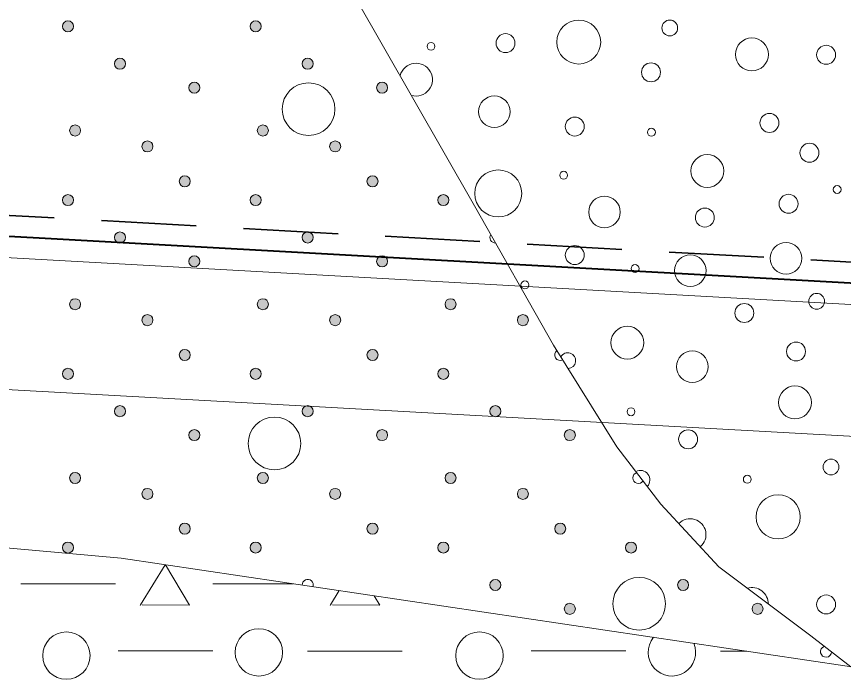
# Model space of a CAD drawing. Extents: x 640104 to 640970, y 6442278 to 6442689.
# Drawn here: x 640474.05 to 640505.48, y 6442337.13 to 6442362.34 of the extents above; entities that cross this region are included whole.
import ezdxf

# ---------------------------------------------------------------- set-up
doc = ezdxf.new("R2010")
doc.units = 0
doc.header["$LTSCALE"] = 1.2
doc.linetypes.add('MEDIUM_DASHED', pattern=[4.5, 3, -1.5])
for name, color, linetype, lineweight in [('31', 7, 'Continuous', 13), ('34', 7, 'Continuous', 25), ('35', 7, 'Continuous', 35), ('41', 7, 'Continuous', 13), ('44', 7, 'Continuous', 13), ('46', 7, 'Continuous', 13), ('47', 7, 'Continuous', 13)]:
    doc.layers.add(name, color=color, linetype=linetype, lineweight=lineweight)

msp = doc.modelspace()

# ---------------------------------------------------------------- hatches: boundary and pattern name
at = {"layer": '44'}
for points in [[(640476.217, 6442361.963, 1), (640475.797, 6442361.963, 1)], [(640483.35, 6442361.963, 1), (640482.93, 6442361.963, 1)], [(640478.195, 6442360.544, 1), (640477.775, 6442360.544, 1)], [(640485.328, 6442360.544, 1), (640484.908, 6442360.544, 1)], [(640481.022, 6442359.636, 1), (640480.602, 6442359.636, 1)], [(640488.155, 6442359.636, 1), (640487.735, 6442359.636, 1)], [(640476.491, 6442358.01, 1), (640476.071, 6442358.01, 1)], [(640483.624, 6442358.01, 1), (640483.204, 6442358.01, 1)], [(640479.239, 6442357.405, 1), (640478.819, 6442357.405, 1)], [(640486.372, 6442357.405, 1), (640485.952, 6442357.405, 1)], [(640480.658, 6442356.083, 1), (640480.238, 6442356.083, 1)], [(640487.791, 6442356.083, 1), (640487.371, 6442356.083, 1)], [(640476.217, 6442355.367, 1), (640475.797, 6442355.367, 1)], [(640483.35, 6442355.367, 1), (640482.93, 6442355.367, 1)], [(640490.483, 6442355.367, 1), (640490.063, 6442355.367, 1)], [(640478.195, 6442353.948, 1), (640477.775, 6442353.948, 1)], [(640485.328, 6442353.948, 1), (640484.908, 6442353.948, 1)], [(640481.022, 6442353.04, 1), (640480.602, 6442353.04, 1)], [(640488.155, 6442353.04, 1), (640487.735, 6442353.04, 1)], [(640476.491, 6442351.414, 1), (640476.071, 6442351.414, 1)], [(640483.624, 6442351.414, 1), (640483.204, 6442351.414, 1)], [(640490.757, 6442351.414, 1), (640490.337, 6442351.414, 1)], [(640479.239, 6442350.809, 1), (640478.819, 6442350.809, 1)], [(640486.372, 6442350.809, 1), (640485.952, 6442350.809, 1)], [(640493.505, 6442350.809, 1), (640493.085, 6442350.809, 1)], [(640480.658, 6442349.487, 1), (640480.238, 6442349.487, 1)], [(640487.791, 6442349.487, 1), (640487.371, 6442349.487, 1)], [(640476.217, 6442348.771, 1), (640475.797, 6442348.771, 1)], [(640483.35, 6442348.771, 1), (640482.93, 6442348.771, 1)], [(640490.483, 6442348.771, 1), (640490.063, 6442348.771, 1)], [(640478.195, 6442347.352, 1), (640477.775, 6442347.352, 1)], [(640485.328, 6442347.352, 1), (640484.908, 6442347.352, 1)], [(640492.461, 6442347.352, 1), (640492.041, 6442347.352, 1)], [(640481.022, 6442346.444, 1), (640480.602, 6442346.444, 1)], [(640488.155, 6442346.444, 1), (640487.735, 6442346.444, 1)], [(640495.288, 6442346.444, 1), (640494.868, 6442346.444, 1)], [(640476.491, 6442344.818, 1), (640476.071, 6442344.818, 1)], [(640483.624, 6442344.818, 1), (640483.204, 6442344.818, 1)], [(640490.757, 6442344.818, 1), (640490.337, 6442344.818, 1)], [(640479.239, 6442344.213, 1), (640478.819, 6442344.213, 1)], [(640486.372, 6442344.213, 1), (640485.952, 6442344.213, 1)], [(640493.505, 6442344.213, 1), (640493.085, 6442344.213, 1)], [(640480.658, 6442342.891, 1), (640480.238, 6442342.891, 1)], [(640487.791, 6442342.891, 1), (640487.371, 6442342.891, 1)], [(640494.924, 6442342.891, 1), (640494.504, 6442342.891, 1)], [(640476.217, 6442342.175, 1), (640475.797, 6442342.175, 1)], [(640483.35, 6442342.175, 1), (640482.93, 6442342.175, 1)], [(640490.483, 6442342.175, 1), (640490.063, 6442342.175, 1)], [(640497.616, 6442342.175, 1), (640497.196, 6442342.175, 1)], [(640492.461, 6442340.756, 1), (640492.041, 6442340.756, 1)], [(640499.594, 6442340.756, 1), (640499.174, 6442340.756, 1)], [(640495.288, 6442339.848, 1), (640494.868, 6442339.848, 1)], [(640502.421, 6442339.848, 1), (640502.001, 6442339.848, 1)]]:
    msp.add_hatch(color=256, dxfattribs=at).paths.add_polyline_path(points)

# ---------------------------------------------------------------- linework, layer by layer
at = {"layer": '31'}
for points in [[(640483.84, 6442368.12), (640485.75, 6442365.14), (640491.46, 6442355.15), (640494.46, 6442349.86), (640496.87, 6442346), (640498.54, 6442343.82), (640500.74, 6442341.44), (640504.23, 6442338.82), (640505.75, 6442337.65)], [(640439.11, 6442345.27), (640478.03, 6442341.77), (640519.41, 6442335.62), (640522.08, 6442334.37), (640526.64, 6442332.09), (640531.32, 6442330.03), (640534.6, 6442328.48), (640541.55, 6442325.47), (640548.17, 6442322.58), (640554.18, 6442319.85), (640558.96, 6442315.48), (640562.8, 6442311.27)]]:
    msp.add_lwpolyline(points, dxfattribs=at)
at = {"layer": '34', "lineweight": 13}
msp.add_lwpolyline([(640577.98, 6442339.23), (640519.43, 6442345.64), (640414.37, 6442351.46), (640348.88, 6442353.33)], dxfattribs=at)
at = {"layer": '35', "linetype": 'MEDIUM_DASHED'}
msp.add_lwpolyline([(640518.62, 6442352.3), (640414.65, 6442358.06), (640295.64, 6442361.35)], dxfattribs=at)
at = {"layer": '35', "lineweight": 40}
msp.add_lwpolyline([(640518.52, 6442351.5), (640414.61, 6442357.26), (640295.48, 6442360.55)], dxfattribs=at)
at = {"layer": '35', "lineweight": 13}
msp.add_lwpolyline([(640519.42, 6442350.65), (640414.58, 6442356.46), (640295.32, 6442359.75)], dxfattribs=at)
at = {"layer": '41'}
for centre, radius in [((640495.418, 6442361.367), 0.834), ((640498.876, 6442361.904), 0.3), ((640492.635, 6442361.327), 0.36), ((640501.998, 6442360.899), 0.624), ((640489.804, 6442361.205), 0.15), ((640504.817, 6442360.884), 0.36), ((640498.163, 6442360.219), 0.36), ((640492.207, 6442358.721), 0.6), ((640502.664, 6442358.297), 0.36), ((640495.265, 6442358.16), 0.36), ((640498.18, 6442357.944), 0.15), ((640504.183, 6442357.166), 0.36), ((640500.302, 6442356.473), 0.624), ((640492.358, 6442355.62), 0.893), ((640494.844, 6442356.312), 0.15), ((640505.236, 6442355.769), 0.15), ((640496.395, 6442354.914), 0.6), ((640503.391, 6442355.228), 0.36), ((640500.209, 6442354.703), 0.36), ((640495.265, 6442353.281), 0.36), ((640503.295, 6442353.158), 0.6), ((640499.653, 6442352.69), 0.6), ((640497.559, 6442352.768), 0.15), ((640493.371, 6442352.147), 0.15), ((640504.459, 6442351.526), 0.3), ((640501.71, 6442351.08), 0.36), ((640497.265, 6442349.954), 0.624), ((640503.674, 6442349.619), 0.36), ((640499.731, 6442349.039), 0.6), ((640503.633, 6442347.686), 0.624), ((640497.403, 6442347.332), 0.15), ((640499.574, 6442346.285), 0.36), ((640505.002, 6442345.232), 0.3), ((640501.822, 6442344.767), 0.15), ((640502.992, 6442343.338), 0.838), ((640504.817, 6442340.015), 0.36)]:
    msp.add_circle(centre, radius, dxfattribs=at)
for centre, radius, start, end in [((640489.235, 6442359.941), 0.624, 253.8247, 165.665), ((640495, 6442349.27), 0.3, 272.9021, 151.112), ((640497.76, 6442344.744), 0.36, 316.9221, 118.0469), ((640499.653, 6442342.667), 0.6, 309.4716, 135.9238), ((640501.998, 6442340.03), 0.624, 359.6797, 106.4959)]:
    msp.add_arc(centre, radius, start, end, dxfattribs=at)
at = {"layer": '44'}
for centre in [(640476.007, 6442361.963), (640483.14, 6442361.963), (640477.985, 6442360.544), (640485.118, 6442360.544), (640480.812, 6442359.636), (640487.945, 6442359.636), (640476.281, 6442358.01), (640483.414, 6442358.01), (640479.029, 6442357.405), (640486.162, 6442357.405), (640480.448, 6442356.083), (640487.581, 6442356.083), (640476.007, 6442355.367), (640483.14, 6442355.367), (640490.273, 6442355.367), (640477.985, 6442353.948), (640485.118, 6442353.948), (640480.812, 6442353.04), (640487.945, 6442353.04), (640476.281, 6442351.414), (640483.414, 6442351.414), (640490.547, 6442351.414), (640479.029, 6442350.809), (640486.162, 6442350.809), (640493.295, 6442350.809), (640480.448, 6442349.487), (640487.581, 6442349.487), (640476.007, 6442348.771), (640483.14, 6442348.771), (640490.273, 6442348.771), (640477.985, 6442347.352), (640485.118, 6442347.352), (640492.251, 6442347.352), (640480.812, 6442346.444), (640487.945, 6442346.444), (640495.078, 6442346.444), (640476.281, 6442344.818), (640483.414, 6442344.818), (640490.547, 6442344.818), (640479.029, 6442344.213), (640486.162, 6442344.213), (640493.295, 6442344.213), (640480.448, 6442342.891), (640487.581, 6442342.891), (640494.714, 6442342.891), (640476.007, 6442342.175), (640483.14, 6442342.175), (640490.273, 6442342.175), (640497.406, 6442342.175), (640492.251, 6442340.756), (640499.384, 6442340.756), (640495.078, 6442339.848), (640502.211, 6442339.848)]:
    msp.add_circle(centre, 0.21, dxfattribs=at)
for centre, start, end in [((640492.251, 6442353.948), 147.3703, 271.7854), ((640494.714, 6442349.487), 126.9969, 297.0171), ((640497.68, 6442344.818), 105.9985, 328.9705), ((640485.118, 6442340.756), 341.3231, 181.78), ((640504.813, 6442338.222), 108.4994, 356.5272)]:
    msp.add_arc(centre, 0.21, start, end, dxfattribs=at)
at = {"layer": '46'}
for p, q in [((640477.82, 6442340.8), (640474.22, 6442340.8)), ((640484.57, 6442340.8), (640481.51, 6442340.8)), ((640481.51, 6442338.25), (640477.91, 6442338.25)), ((640488.71, 6442338.24), (640485.11, 6442338.24)), ((640497.21, 6442338.25), (640493.61, 6442338.25)), ((640501.8, 6442338.24), (640500.81, 6442338.24))]:
    msp.add_line(p, q, dxfattribs=at)
for points in [[(640478.75, 6442339.97), (640478.76, 6442340), (640479.7, 6442341.52)], [(640479.71, 6442341.52), (640480.63, 6442339.99), (640478.83, 6442340)], [(640485.97, 6442339.97), (640485.98, 6442340), (640486.31, 6442340.54)], [(640487.64, 6442340.34), (640487.86, 6442339.99), (640486.06, 6442340)]]:
    msp.add_lwpolyline(points, dxfattribs=at)
for centre in [(640475.949, 6442338.072), (640483.262, 6442338.194), (640491.645, 6442338.072)]:
    msp.add_circle(centre, 0.9, dxfattribs=at)
msp.add_arc((640498.958, 6442338.194), 0.9, 140.5324, 22.5707, dxfattribs=at)
at = {"layer": '47'}
for centre in [(640485.151, 6442358.82), (640483.856, 6442346.128), (640497.714, 6442340.041)]:
    msp.add_circle(centre, 1, dxfattribs=at)

doc.saveas('drawing.dxf')
